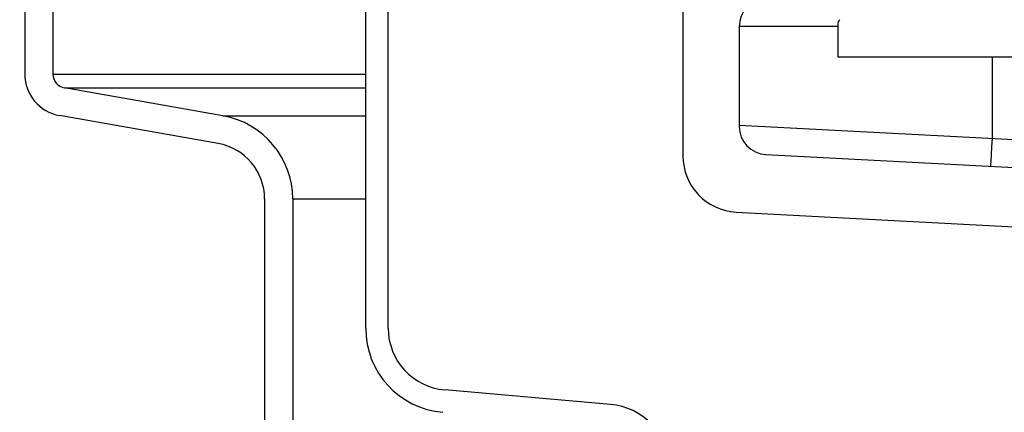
# Model space of a CAD drawing. Extents: x -285 to 5863, y 308 to 3178.
# Tile 334 of 622: x 1786.79 to 1791.17, y 969.51 to 971.26. Entities that reach past the tile are written whole.
import ezdxf

# ---------------------------------------------------------------- set-up
doc = ezdxf.new("R2010")
doc.units = 0
doc.header["$MEASUREMENT"] = 0
doc.header["$PDSIZE"] = 1
doc.layers.get('DEFPOINTS').update_dxf_attribs({"linetype": 'CONTINUOUS'})
for name, color, linetype in [('DIM', 3, 'CONTINUOUS'), ('PEAGRAVEL-HATCH', 3, 'CONTINUOUS'), ('SPILL-BUCKET', 1, 'CONTINUOUS')]:
    doc.layers.add(name, color=color, linetype=linetype)
doc.styles.add('SIMPLEX', font='simplex')
doc.dimstyles.new('DIM64', dxfattribs={"dimscale": 64, "dimtxt": 0.09375, "dimasz": 0.09375, "dimexe": 0.0625, "dimexo": 0.0625, "dimgap": 0.046875, "dimtad": 1, "dimdec": 4, "dimzin": 3, "dimdsep": 46, "dimlunit": 4, "dimtxsty": 'SIMPLEX', "dimcen": 0, "dimclrd": 256, "dimclre": 256, "dimclrt": 256, "dimadec": 0, "dimazin": 0, "dimtfac": 1, "dimtdec": 4, "dimtmove": 0, "dimatfit": 3, "dimfxl": 1, "dimfrac": 2, "dimtolj": 1, "dimtzin": 0, "dimarcsym": 0})

# ---------------------------------------------------------------- blocks, each defined once
blk = doc.blocks.new('*D13')
at = {"layer": 'DEFPOINTS', "color": 0, "transparency": 16777216}
for p in [(1368.5472, 978.296), (2031.7725, 978.0147), (1368.5472, 700.5233)]:
    blk.add_point(p, dxfattribs=at)
at = {"layer": 'DIM', "lineweight": -2, "transparency": 16777216}
for p, q in [((1368.5472, 974.296), (1368.5472, 696.5233)), ((2031.7725, 974.0147), (2031.7725, 696.5233)), ((2025.7725, 700.5233), (1374.5472, 700.5233))]:
    blk.add_line(p, q, dxfattribs=at)
at = {"layer": 'DIM', "transparency": 16777216}
for points in [[(1374.5472, 701.5233), (1374.5472, 699.5233), (1368.5472, 700.5233)], [(2025.7725, 701.5233), (2025.7725, 699.5233), (2031.7725, 700.5233)]]:
    blk.add_solid(points, dxfattribs=at)
at = {"layer": 'DIM', "transparency": 16777216, "insert": (1700.1599, 708.0947), "char_height": 6, "attachment_point": 5, "style": 'SIMPLEX'}
blk.add_mtext('\\A1;55\'-3 1/4" (F.V. TANK SLAB)', dxfattribs=at)

msp = doc.modelspace()

# ---------------------------------------------------------------- hatches: boundary and pattern name
at = {"layer": 'PEAGRAVEL-HATCH'}
h = msp.add_hatch(dxfattribs=at)
h.set_pattern_fill('AR-SAND', color=256, scale=7.5, style=0)
h.set_pattern_definition([(37.5, (718.444, 45.845), (-0.47245, 14.45118), [0, -11.4, 0, -12.75, 0, -12.1875]), (7.5, (718.444, 45.845), (13.27333, 21.1661), [0, -6.15, 0, -10.275, 0, -3.9375]), (327.5, (709.219, 45.845), (23.35606, 0.04244), [0, -3.75, 0, -13.5, 0, -17.625]), (317.5, (709.219, 45.845), (22.54595, 6.58257), [0, -1.875, 0, -8.85, 0, -10.125])])
h.paths.add_polyline_path([(1792.63796, 960.7742), (1792.56053, 961.96392), (1788.1935, 963.30445), (1787.88184, 965.17744), (1787.88184, 966.77867), (1786.86078, 967.21286), (1786.86078, 978.01471), (1767.96478, 978.01471), (1767.89547, 973.7036), (1760.8542, 973.7036), (1760.86045, 935.26579), (1792.769, 935.26579)])
h.paths.add_polyline_path([(1792.76924, 934.26579), (1760.86045, 934.26579), (1760.8542, 916.52404), (1761.7534, 915.87484), (1761.7534, 915.52404), (1763.36045, 915.52328), (1764.36045, 917.52328), (1769.36045, 917.52328), (1770.36045, 915.52328), (1779.86045, 915.52328), (1780.86045, 917.52328), (1785.86045, 917.52328), (1786.86045, 915.52328), (1791.84761, 915.52328), (1791.84761, 915.87408), (1792.49681, 916.52328), (1792.76924, 916.52328)])

# ---------------------------------------------------------------- linework, layer by layer
at = {"layer": 'SPILL-BUCKET', "color": 1, "linetype": 'Continuous'}
for p, q in [((1788.33091, 969.88498), (1788.33091, 984.08254)), ((1788.43084, 969.88498), (1788.43084, 984.08254)), ((1786.81694, 972.19896), (1786.81694, 971.01443)), ((1786.94186, 972.19896), (1786.94186, 971.01443)), ((1789.73995, 971.53844), (1789.73995, 970.6504)), ((1787.69708, 970.82886), (1786.99347, 970.95292)), ((1787.67539, 970.70584), (1786.97178, 970.82991)), ((1787.88184, 970.45981), (1787.88184, 969.25598)), ((1788.00676, 970.45981), (1788.00676, 969.25598)), ((1789.9767, 970.40091), (1791.73541, 970.30874)), ((1789.41772, 969.54682), (1788.6817, 969.61121))]:
    msp.add_line(p, q, dxfattribs=at)
at = {"layer": 'SPILL-BUCKET', "linetype": 'Continuous'}
for p, q in [((1790.42698, 971.22526), (1789.98978, 971.22526)), ((1789.98978, 971.22526), (1789.98978, 970.78169)), ((1791.11401, 970.72931), (1791.11401, 971.09091)), ((1789.98978, 970.78823), (1792.60363, 970.65125)), ((1791.11199, 970.69077), (1791.11401, 970.72931)), ((1790.10815, 970.65694), (1792.55129, 970.5289)), ((1791.11016, 970.65599), (1791.11199, 970.69077)), ((1791.10779, 970.61068), (1791.10872, 970.62839)), ((1791.10872, 970.62839), (1791.11016, 970.65599)), ((1791.10747, 970.60457), (1791.10779, 970.61068))]:
    msp.add_line(p, q, dxfattribs=at)
at = {"layer": 'SPILL-BUCKET', "color": 7, "linetype": 'Continuous'}
for p, q in [((1790.42698, 971.23413), (1790.42698, 971.09092)), ((1790.42698, 971.09092), (1791.80104, 971.09092))]:
    msp.add_line(p, q, dxfattribs=at)
at = {"layer": 'SPILL-BUCKET', "color": 7}
for p, q in [((1786.94186, 971.01443), (1788.33091, 971.01443)), ((1786.99347, 970.95292), (1788.33091, 970.95292)), ((1787.69708, 970.82886), (1788.33091, 970.82886)), ((1788.00676, 970.45981), (1788.33091, 970.45981))]:
    msp.add_line(p, q, dxfattribs=at)
at = {"layer": 'SPILL-BUCKET', "linetype": 'Continuous'}
for centre, start, end in [((1790.11469, 971.22526), 94.58857, 180), ((1790.11469, 970.78169), 180, 267)]:
    msp.add_arc(centre, 0.12491, start, end, dxfattribs=at)
at = {"layer": 'SPILL-BUCKET', "color": 7, "linetype": 'Continuous'}
msp.add_arc((1790.4582, 971.23413), 0.03123, 135, 180, dxfattribs=at)
at = {"layer": 'SPILL-BUCKET', "color": 1, "linetype": 'Continuous'}
for centre, radius, start, end in [((1787.00432, 971.01443), 0.18737, 180, 260), ((1787.00432, 971.01443), 0.06246, 180, 260), ((1787.63201, 970.45981), 0.37474, 0, 80), ((1787.63201, 970.45981), 0.24983, 0, 80), ((1789.98978, 970.6504), 0.24983, 180, 267), ((1788.70565, 969.88498), 0.37474, 180, 265), ((1788.70565, 969.88498), 0.27481, 180, 265), ((1789.39268, 969.26061), 0.2873, 280, 85)]:
    msp.add_arc(centre, radius, start, end, dxfattribs=at)

# ---------------------------------------------------------------- dimensions: what is measured, and where the dimension line sits
at = {"layer": 'DIM'}
dim = msp.add_linear_dim(base=(1368.54722, 700.52328), p1=(2031.77254, 978.01471), p2=(1368.54722, 978.29596), angle=180, text='<> (F.V. TANK SLAB)', dimstyle='DIM64', dxfattribs=at)
dim.commit()
dim.dimension.update_dxf_attribs({"geometry": '*D13', "text_midpoint": (1700.15988, 708.09471)})

doc.saveas('drawing.dxf')
